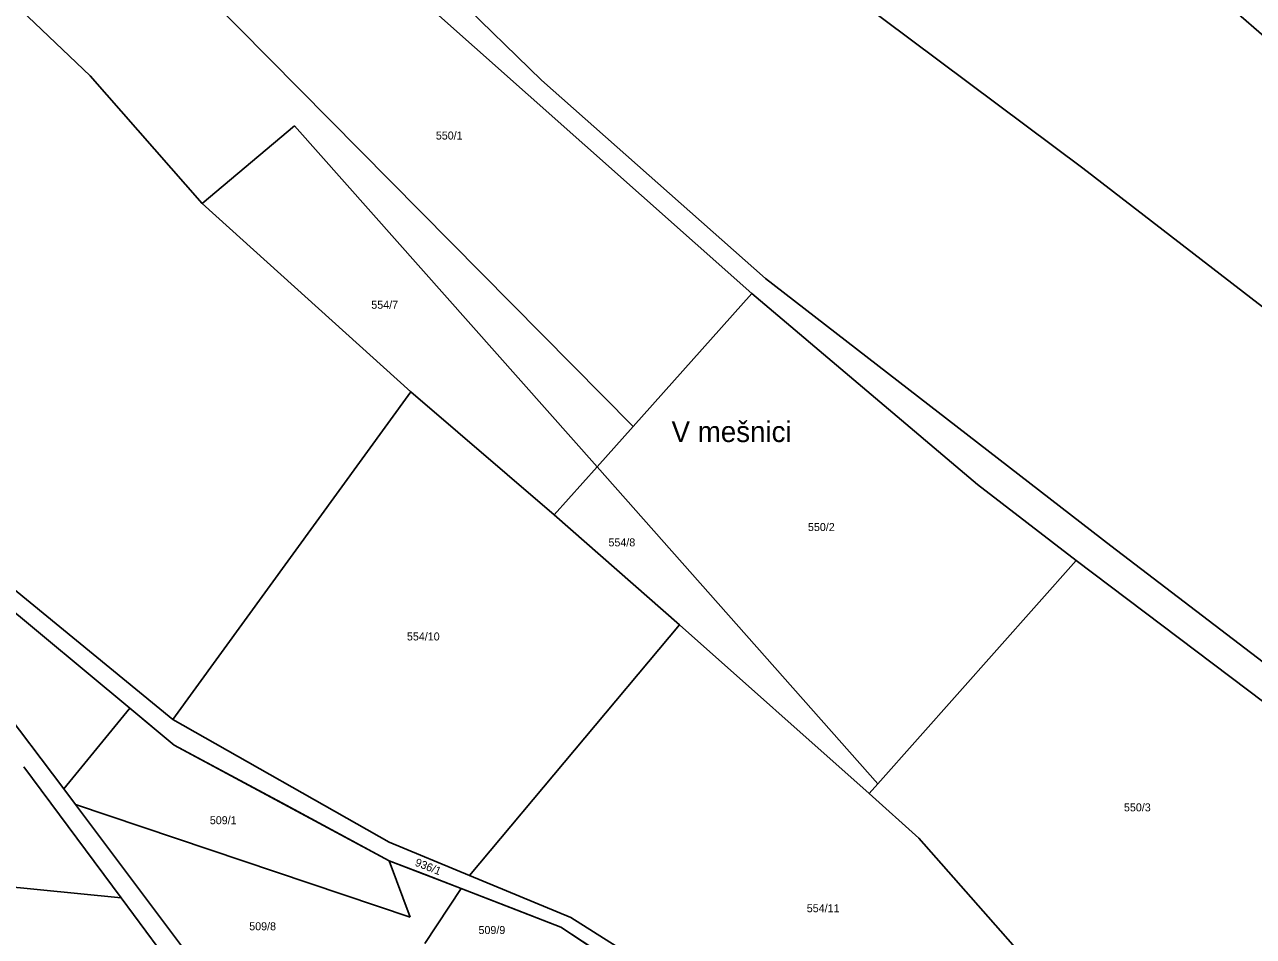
# Model space of a CAD drawing. Extents: x -593358 to -590116, y -1072518 to -1068420.
# Drawn here: x -591731.6 to -591470.6, y -1071417.5 to -1071223.8 of the extents above; entities that cross this region are included whole.
import ezdxf

# ---------------------------------------------------------------- set-up
doc = ezdxf.new("R2010")
doc.units = 0
for name, color, linetype in [('Názvosloví', 7, 'Continuous'), ('Parcela KN', 7, 'Continuous'), ('Parcela ZE', 7, 'Continuous'), ('Parcelní číslo', 7, 'Continuous'), ('Vnitřní obvod', 7, 'Continuous')]:
    doc.layers.add(name, color=color, linetype=linetype)

msp = doc.modelspace()

# ---------------------------------------------------------------- linework, layer by layer
at = {"layer": 'Parcela KN'}
for p, q in [((-591709.25, -1071369), (-591776, -1071313.59)), ((-591766.67, -1071328.84), (-591723.27, -1071386.12)), ((-591739.25, -1071339.36), (-591700.13, -1071371.4)), ((-591723.27, -1071386.12), (-591709.25, -1071369)), ((-591699.81, -1071376.84), (-591709.25, -1071369)), ((-591700.13, -1071371.4), (-591654.15, -1071397.45)), ((-591654.17, -1071401.38), (-591699.81, -1071376.84)), ((-591731.77, -1071381.41), (-591711.1, -1071409.24)), ((-591723.27, -1071386.12), (-591720.81, -1071389.42)), ((-591720.81, -1071389.42), (-591693.29, -1071426.03)), ((-591654.15, -1071397.45), (-591637.09, -1071404.52)), ((-591638.9, -1071407.28), (-591654.17, -1071401.38)), ((-591759.47, -1071404.46), (-591711.1, -1071409.24)), ((-591637.09, -1071404.52), (-591615.57, -1071413.45)), ((-591617.67, -1071415.47), (-591638.9, -1071407.28)), ((-591711.1, -1071409.24), (-591697.88, -1071427.03)), ((-591615.57, -1071413.45), (-591595.8, -1071425.89)), ((-591604.17, -1071424.45), (-591617.67, -1071415.47))]:
    msp.add_line(p, q, dxfattribs=at)
at = {"layer": 'Parcela ZE'}
for p, q in [((-591717.72, -1071234.71), (-591768.23, -1071186.5)), ((-591712.57, -1071197.76), (-591602.34, -1071309.15)), ((-591569.47, -1071207.47), (-591506.8, -1071254.32)), ((-591648.97, -1071209.19), (-591621.8, -1071235.66)), ((-591577.13, -1071280.93), (-591653.16, -1071213.39)), ((-591482.78, -1071213.74), (-591452.47, -1071240.1)), ((-591693.88, -1071261.84), (-591717.72, -1071234.71)), ((-591621.8, -1071235.66), (-591574.26, -1071277.77)), ((-591693.88, -1071261.84), (-591674.29, -1071245.3)), ((-591674.29, -1071245.3), (-591610.02, -1071317.75)), ((-591506.8, -1071254.32), (-591382.66, -1071350.21)), ((-591649.55, -1071301.84), (-591693.88, -1071261.84)), ((-591574.26, -1071277.77), (-591500.88, -1071334.5)), ((-591602.34, -1071309.15), (-591577.13, -1071280.93)), ((-591577.13, -1071280.93), (-591529.2, -1071321.5)), ((-591700.13, -1071371.4), (-591649.55, -1071301.84)), ((-591619.13, -1071327.95), (-591649.55, -1071301.84)), ((-591610.02, -1071317.75), (-591602.34, -1071309.15)), ((-591619.13, -1071327.95), (-591610.02, -1071317.75)), ((-591610.02, -1071317.75), (-591550.35, -1071385.03)), ((-591529.2, -1071321.5), (-591508.26, -1071337.66)), ((-591592.47, -1071351.29), (-591619.13, -1071327.95)), ((-591500.88, -1071334.5), (-591393.82, -1071416.4)), ((-591508.26, -1071337.66), (-591550.35, -1071385.03)), ((-591442.08, -1071387.56), (-591508.26, -1071337.66)), ((-591637.09, -1071404.52), (-591592.47, -1071351.29)), ((-591552.19, -1071387.09), (-591592.47, -1071351.29)), ((-591550.35, -1071385.03), (-591552.19, -1071387.09)), ((-591552.19, -1071387.09), (-591541.64, -1071396.56)), ((-591649.71, -1071413.4), (-591720.81, -1071389.42)), ((-591541.64, -1071396.56), (-591517.83, -1071423.61)), ((-591654.17, -1071401.38), (-591649.71, -1071413.4)), ((-591638.9, -1071407.28), (-591646.56, -1071418.96))]:
    msp.add_line(p, q, dxfattribs=at)
at = {"layer": 'Vnitřní obvod'}
for p, q in [((-591709.25, -1071369), (-591742.625, -1071341.295)), ((-591704.53, -1071372.92), (-591709.25, -1071369)), ((-591699.81, -1071376.84), (-591704.53, -1071372.92)), ((-591676.99, -1071389.11), (-591699.81, -1071376.84)), ((-591654.17, -1071401.38), (-591676.99, -1071389.11)), ((-591646.535, -1071404.33), (-591654.17, -1071401.38)), ((-591638.9, -1071407.28), (-591646.535, -1071404.33)), ((-591628.285, -1071411.375), (-591638.9, -1071407.28)), ((-591617.67, -1071415.47), (-591628.285, -1071411.375)), ((-591610.92, -1071419.96), (-591617.67, -1071415.47))]:
    msp.add_line(p, q, dxfattribs=at)

# ---------------------------------------------------------------- texts
at = {"layer": 'Názvosloví'}
msp.add_text('V mešnici', height=4.4, dxfattribs=at).set_placement((-591594.188, -1071312.47))
at = {"layer": 'Parcelní číslo'}
for s, p in [('550/1', (-591644.256, -1071248.23)), ('554/7', (-591657.967, -1071284.17)), ('550/2', (-591565.207, -1071331.37)), ('554/8', (-591607.587, -1071334.63)), ('554/10', (-591650.395, -1071354.6)), ('550/3', (-591498.081, -1071390.9)), ('509/1', (-591692.269, -1071393.63)), ('554/11', (-591565.46, -1071412.32)), ('509/8', (-591683.897, -1071416.15)), ('509/9', (-591635.197, -1071416.95))]:
    msp.add_text(s, height=1.7, dxfattribs=at).set_placement(p)
msp.add_text('936/1', height=1.7, rotation=338.21699, dxfattribs=at).set_placement((-591648.836, -1071402.373))

doc.saveas('drawing.dxf')
